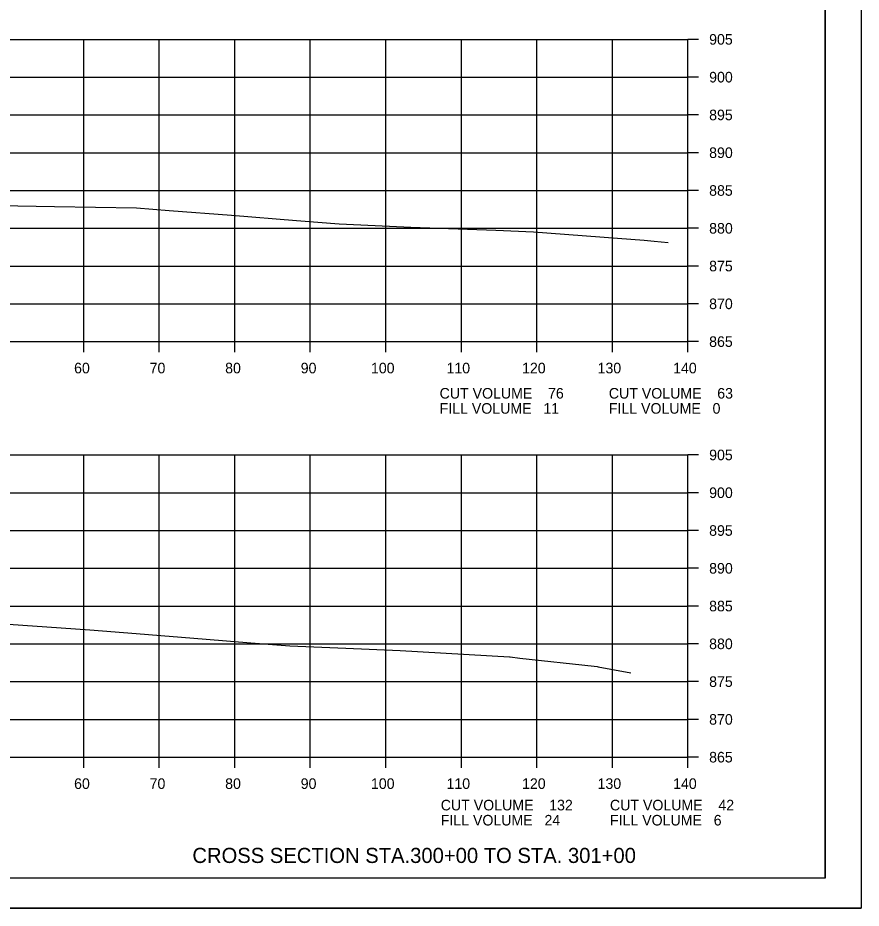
# Model space of a CAD drawing. Extents: x 1486524 to 1499135, y 326561 to 337924.
# Drawn here: x 1489034.2 to 1489145.8, y 333846 to 333963.8 of the extents above; entities that cross this region are included whole.
import ezdxf

# ---------------------------------------------------------------- set-up
doc = ezdxf.new("R2010")
doc.units = 0
for name, color, linetype in [('E_Const Align', 7, 'Continuous'), ('E_Const Align Station', 7, 'Continuous'), ('E_Ownership Information', 7, 'Continuous'), ('E_Property Line', 7, 'Continuous'), ('E_Proposed ROW Fig Annot', 7, 'Continuous'), ('E_Quarter Calls', 7, 'Continuous'), ('E_Tract Number', 7, 'Continuous')]:
    doc.layers.add(name, color=color, linetype=linetype)

msp = doc.modelspace()

# ---------------------------------------------------------------- linework, layer by layer
at = {"layer": 'E_Const Align'}
for p, q in [((1489122.89, 333920.98), (1489122.89, 333960.98)), ((1489124.29, 333960.98), (1489122.89, 333960.98)), ((1489124.29, 333955.98), (1489122.89, 333955.98)), ((1489124.29, 333950.98), (1489122.89, 333950.98)), ((1489124.29, 333945.98), (1489122.89, 333945.98)), ((1489124.29, 333940.98), (1489122.89, 333940.98)), ((1489124.29, 333935.98), (1489122.89, 333935.98)), ((1489124.29, 333930.98), (1489122.89, 333930.98)), ((1489124.29, 333925.98), (1489122.89, 333925.98)), ((1488842.89, 333920.98), (1489122.89, 333920.98)), ((1489042.89, 333919.58), (1489042.89, 333920.98)), ((1489052.89, 333919.58), (1489052.89, 333920.98)), ((1489062.89, 333919.58), (1489062.89, 333920.98)), ((1489072.89, 333919.58), (1489072.89, 333920.98)), ((1489082.89, 333919.58), (1489082.89, 333920.98)), ((1489092.89, 333919.58), (1489092.89, 333920.98)), ((1489102.89, 333919.58), (1489102.89, 333920.98)), ((1489112.89, 333919.58), (1489112.89, 333920.98)), ((1489122.89, 333919.58), (1489122.89, 333920.98)), ((1489124.29, 333920.98), (1489122.89, 333920.98)), ((1489122.89, 333865.98), (1489122.89, 333905.98)), ((1489124.29, 333905.98), (1489122.89, 333905.98)), ((1489124.29, 333900.98), (1489122.89, 333900.98)), ((1489124.29, 333895.98), (1489122.89, 333895.98)), ((1489124.29, 333890.98), (1489122.89, 333890.98)), ((1489124.29, 333885.98), (1489122.89, 333885.98)), ((1489124.29, 333880.98), (1489122.89, 333880.98)), ((1489124.29, 333875.98), (1489122.89, 333875.98)), ((1489124.29, 333870.98), (1489122.89, 333870.98)), ((1488842.89, 333865.98), (1489122.89, 333865.98)), ((1489042.89, 333864.58), (1489042.89, 333865.98)), ((1489052.89, 333864.58), (1489052.89, 333865.98)), ((1489062.89, 333864.58), (1489062.89, 333865.98)), ((1489072.89, 333864.58), (1489072.89, 333865.98)), ((1489082.89, 333864.58), (1489082.89, 333865.98)), ((1489092.89, 333864.58), (1489092.89, 333865.98)), ((1489102.89, 333864.58), (1489102.89, 333865.98)), ((1489112.89, 333864.58), (1489112.89, 333865.98)), ((1489122.89, 333864.58), (1489122.89, 333865.98)), ((1489124.29, 333865.98), (1489122.89, 333865.98))]:
    msp.add_line(p, q, dxfattribs=at)
at = {"layer": 'E_Ownership Information'}
for p, q in [((1488842.89, 333960.98), (1489122.89, 333960.98)), ((1489042.89, 333920.98), (1489042.89, 333960.98)), ((1489052.89, 333920.98), (1489052.89, 333960.98)), ((1489062.89, 333920.98), (1489062.89, 333960.98)), ((1489072.89, 333920.98), (1489072.89, 333960.98)), ((1489082.89, 333920.98), (1489082.89, 333960.98)), ((1489092.89, 333920.98), (1489092.89, 333960.98)), ((1489102.89, 333920.98), (1489102.89, 333960.98)), ((1489112.89, 333920.98), (1489112.89, 333960.98)), ((1489122.89, 333920.98), (1489122.89, 333960.98)), ((1488842.89, 333955.98), (1489122.89, 333955.98)), ((1488842.89, 333950.98), (1489122.89, 333950.98)), ((1488842.89, 333945.98), (1489122.89, 333945.98)), ((1488842.89, 333940.98), (1489122.89, 333940.98)), ((1488842.89, 333935.98), (1489122.89, 333935.98)), ((1488842.89, 333930.98), (1489122.89, 333930.98)), ((1488842.89, 333925.98), (1489122.89, 333925.98)), ((1488842.89, 333920.98), (1489122.89, 333920.98)), ((1488842.89, 333905.98), (1489122.89, 333905.98)), ((1489042.89, 333865.98), (1489042.89, 333905.98)), ((1489052.89, 333865.98), (1489052.89, 333905.98)), ((1489062.89, 333865.98), (1489062.89, 333905.98)), ((1489072.89, 333865.98), (1489072.89, 333905.98)), ((1489082.89, 333865.98), (1489082.89, 333905.98)), ((1489092.89, 333865.98), (1489092.89, 333905.98)), ((1489102.89, 333865.98), (1489102.89, 333905.98)), ((1489112.89, 333865.98), (1489112.89, 333905.98)), ((1489122.89, 333865.98), (1489122.89, 333905.98)), ((1488842.89, 333900.98), (1489122.89, 333900.98)), ((1488842.89, 333895.98), (1489122.89, 333895.98)), ((1488842.89, 333890.98), (1489122.89, 333890.98)), ((1488842.89, 333885.98), (1489122.89, 333885.98)), ((1488842.89, 333880.98), (1489122.89, 333880.98)), ((1488842.89, 333875.98), (1489122.89, 333875.98)), ((1488842.89, 333870.98), (1489122.89, 333870.98)), ((1488842.89, 333865.98), (1489122.89, 333865.98))]:
    msp.add_line(p, q, dxfattribs=at)
at = {"layer": 'E_Property Line'}
for q in [(1489141.07, 334055.44), (1488824.89, 333849.98)]:
    msp.add_line((1489141.07, 333849.98), q, dxfattribs=at)
at = {"layer": 'E_Quarter Calls'}
msp.add_line((1488812.48, 333846), (1489145.82, 333846), dxfattribs=at)
for points in [[(1488812.48, 334059.33), (1489145.82, 334059.33), (1489145.82, 333846), (1488812.48, 333846)], [(1489058.81, 334055.44), (1489058.81, 334045.56), (1489094.54, 334045.56), (1489094.54, 334042.64), (1489117.74, 334042.64), (1489117.74, 334018.31), (1489141.07, 334018.31), (1489141.07, 333849.98), (1488824.89, 333849.98), (1488824.89, 334055.44)]]:
    msp.add_lwpolyline(points, close=True, dxfattribs=at)
at = {"layer": 'E_Tract Number'}
for points in [[(1489029.29, 333939.03), (1489039.03, 333938.88), (1489049.87, 333938.69), (1489054.19, 333938.32), (1489062.45, 333937.7), (1489071.05, 333937.03), (1489076.69, 333936.57), (1489085.25, 333936.15), (1489086.18, 333936.12), (1489097.45, 333935.72), (1489102.45, 333935.5), (1489113.57, 333934.67), (1489117.1, 333934.42), (1489118.43, 333934.29), (1489120.28, 333934.11)], [(1489029.12, 333883.83), (1489043.69, 333882.82), (1489049.86, 333882.34), (1489059.09, 333881.61), (1489065, 333881.13), (1489070.18, 333880.71), (1489077.6, 333880.42), (1489084.79, 333880.08), (1489099.24, 333879.25), (1489099.31, 333879.24), (1489099.33, 333879.24), (1489100.63, 333879.1), (1489110.46, 333878.02), (1489110.85, 333877.98), (1489111.01, 333877.95), (1489115.33, 333877.15)]]:
    msp.add_lwpolyline(points, dxfattribs=at)

# ---------------------------------------------------------------- texts
at = {"layer": 'E_Const Align Station'}
for s, p in [('905', (1489125.69, 333960.28)), ('900', (1489125.69, 333955.28)), ('895', (1489125.69, 333950.28)), ('890', (1489125.69, 333945.28)), ('885', (1489125.69, 333940.28)), ('880', (1489125.69, 333935.28)), ('875', (1489125.69, 333930.28)), ('870', (1489125.69, 333925.28)), ('865', (1489125.69, 333920.28)), ('60', (1489041.62, 333916.78)), ('70', (1489051.62, 333916.78)), ('80', (1489061.62, 333916.78)), ('90', (1489071.62, 333916.78)), ('100', (1489080.92, 333916.78)), ('110', (1489090.92, 333916.78)), ('120', (1489100.92, 333916.78)), ('130', (1489110.92, 333916.78)), ('140', (1489120.92, 333916.78)), ('CUT VOLUME    76', (1489090.01, 333913.44)), ('CUT VOLUME    63', (1489112.41, 333913.44)), ('FILL VOLUME   11', (1489090.01, 333911.44)), ('FILL VOLUME   0', (1489112.41, 333911.44)), ('905', (1489125.69, 333905.28)), ('900', (1489125.69, 333900.28)), ('895', (1489125.69, 333895.28)), ('890', (1489125.69, 333890.28)), ('885', (1489125.69, 333885.28)), ('880', (1489125.69, 333880.28)), ('875', (1489125.69, 333875.28)), ('870', (1489125.69, 333870.28)), ('865', (1489125.69, 333865.28)), ('60', (1489041.62, 333861.78)), ('70', (1489051.62, 333861.78)), ('80', (1489061.62, 333861.78)), ('90', (1489071.62, 333861.78)), ('100', (1489080.92, 333861.78)), ('110', (1489090.92, 333861.78)), ('120', (1489100.92, 333861.78)), ('130', (1489110.92, 333861.78)), ('140', (1489120.92, 333861.78)), ('CUT VOLUME    132', (1489090.16, 333858.94)), ('CUT VOLUME    42', (1489112.56, 333858.94)), ('FILL VOLUME   24', (1489090.16, 333856.94)), ('FILL VOLUME   6', (1489112.56, 333856.94))]:
    msp.add_text(s, height=1.4, dxfattribs=at).set_placement(p)
at = {"layer": 'E_Proposed ROW Fig Annot'}
msp.add_text('CROSS SECTION STA.300+00 TO STA. 301+00', height=2, dxfattribs=at).set_placement((1489057.28, 333851.98))

doc.saveas('drawing.dxf')
